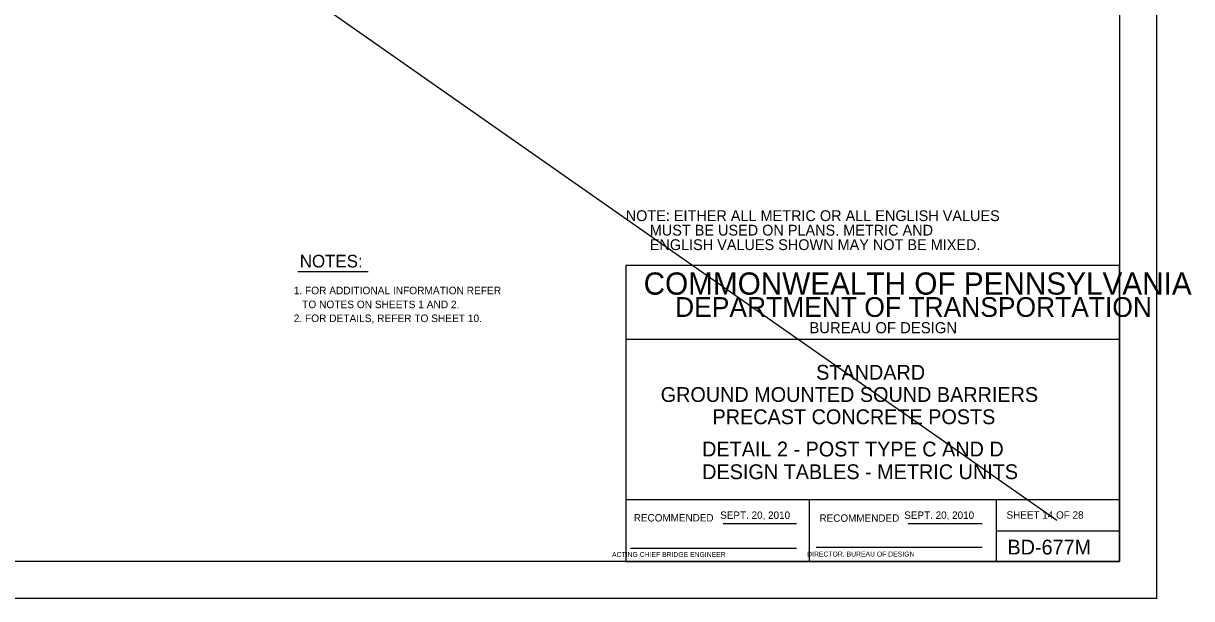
# Model space of a CAD drawing. Extents: x 3351 to 8430, y -3586 to 1457.
# Drawn here: x 7507.3 to 7980.6, y -1210.3 to -977.3 of the extents above; entities that cross this region are included whole.
import ezdxf

# ---------------------------------------------------------------- set-up
doc = ezdxf.new("R2010")
doc.units = 0
for name, color, linetype in [('1', 7, 'Continuous'), ('2', 7, 'Continuous'), ('PLT-BNDY', 7, 'Continuous')]:
    doc.layers.add(name, color=color, linetype=linetype)

msp = doc.modelspace()

# ---------------------------------------------------------------- linework, layer by layer
at = {"layer": '1'}
for p, q in [((7152.8, -637.24), (7925.95, -1178.57)), ((7618.47, -1077.77), (7647.04, -1077.77))]:
    msp.add_line(p, q, dxfattribs=at)
at = {"layer": '2'}
for p, q in [((7951.34, -631.31), (7951.34, -1195.31)), ((7951.34, -1075.31), (7751.34, -1075.31)), ((7751.34, -1075.31), (7751.34, -1195.31)), ((7951.34, -1195.31), (7951.34, -1075.31)), ((7951.34, -1105.31), (7751.34, -1105.31)), ((7951.34, -1170.31), (7751.34, -1170.31)), ((7825.84, -1195.31), (7825.84, -1170.31)), ((7901.34, -1170.31), (7901.34, -1195.31)), ((7790.81, -1179.81), (7820.57, -1179.81)), ((7865.81, -1179.81), (7895.71, -1179.81)), ((7901.34, -1182.81), (7951.34, -1182.81)), ((7753.34, -1189.81), (7820.57, -1189.81)), ((7828.47, -1189.43), (7895.71, -1189.43)), ((7951.34, -1195.31), (7165.34, -1195.31)), ((7751.34, -1195.31), (7951.34, -1195.31))]:
    msp.add_line(p, q, dxfattribs=at)
at = {"layer": 'PLT-BNDY'}
msp.add_lwpolyline([(7125.34, -616.31), (7966.34, -616.31), (7966.34, -1210.31), (7125.34, -1210.31)], close=True, dxfattribs=at)

# ---------------------------------------------------------------- texts
at = {"layer": '1'}
for s, height, p in [('NOTES:', 5.117, (7619.31, -1076.15)), ('1. FOR ADDITIONAL INFORMATION REFER', 3.072, (7616.86, -1087.03)), ('   TO NOTES ON SHEETS 1 AND 2.', 3.072, (7616.86, -1092.66)), ('2. FOR DETAILS, REFER TO SHEET 10.', 3.072, (7616.86, -1098.29)), ('STANDARD', 6, (7828.48, -1121.64)), ('GROUND MOUNTED SOUND BARRIERS', 6, (7765.5, -1130.64)), ('PRECAST CONCRETE POSTS', 6, (7786.5, -1139.64)), ('DETAIL 2 - POST TYPE C AND D', 6, (7782.29, -1152.71)), ('DESIGN TABLES - METRIC UNITS', 6, (7782.31, -1161.91)), ('SHEET 14 OF 28', 3, (7905.59, -1177.92)), ('BD-677M', 6, (7905.97, -1192.43))]:
    msp.add_text(s, height=height, dxfattribs=at).set_placement(p)
at = {"layer": '2'}
for s, height, p in [('NOTE: EITHER ALL METRIC OR ALL ENGLISH VALUES', 4.375, (7751.34, -1057.37)), ('      MUST BE USED ON PLANS. METRIC AND', 4.375, (7751.34, -1063.24)), ('      ENGLISH VALUES SHOWN MAY NOT BE MIXED.', 4.375, (7751.34, -1069.12)), ('COMMONWEALTH OF PENNSYLVANIA', 9, (7758.59, -1087.18)), ('DEPARTMENT OF TRANSPORTATION', 8.0002, (7771.34, -1096.18)), ('BUREAU OF DESIGN', 4.5, (7825.72, -1102.81)), ('SEPT. 20, 2010', 3, (7789.61, -1178)), ('       ACTING CHIEF BRIDGE ENGINEER', 2.0002, (7740.43, -1193.43))]:
    msp.add_text(s, height=height, dxfattribs=at).set_placement(p)
for s, height, p in [('RECOMMENDED', 3, (7754.61, -1179.06)), ('RECOMMENDED', 3, (7829.83, -1179.18)), ('SEPT. 20, 2010', 3, (7864.16, -1178)), ('   DIRECTOR, BUREAU OF DESIGN', 2.0002, (7822.54, -1193.25))]:
    msp.add_text(s, height=height, rotation=360, dxfattribs=at).set_placement(p)

doc.saveas('drawing.dxf')
